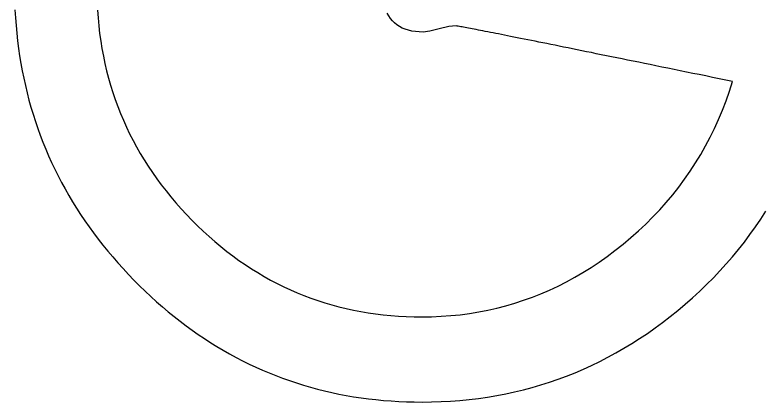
# Model space of a CAD drawing. Extents: x 99958 to 100176, y 99935 to 100011.
# Drawn here: x 100114.2673 to 100114.3286, y 99941.7694 to 99941.801 of the extents above; entities that cross this region are included whole.
import ezdxf

# ---------------------------------------------------------------- set-up
doc = ezdxf.new("R2010")
doc.units = 0
doc.layers.add('TR_SN_ConstructionSigns', color=7, linetype='Continuous')

msp = doc.modelspace()

# ---------------------------------------------------------------- linework, layer by layer
at = {"layer": 'TR_SN_ConstructionSigns'}
for p, q in [((100114.267319, 99941.801462), (100114.267356, 99941.800823)), ((100114.274057, 99941.801447), (100114.274105, 99941.800806)), ((100114.297866, 99941.800965), (100114.29774, 99941.801193)), ((100114.267356, 99941.800823), (100114.267404, 99941.800189)), ((100114.274105, 99941.800806), (100114.274165, 99941.80017)), ((100114.298009, 99941.800755), (100114.297866, 99941.800965)), ((100114.298169, 99941.800564), (100114.298009, 99941.800755)), ((100114.298346, 99941.800391), (100114.298169, 99941.800564)), ((100114.29854, 99941.800236), (100114.298346, 99941.800391)), ((100114.267404, 99941.800189), (100114.267462, 99941.799559)), ((100114.274165, 99941.80017), (100114.274239, 99941.799541)), ((100114.298751, 99941.800099), (100114.29854, 99941.800236)), ((100114.298979, 99941.79998), (100114.298751, 99941.800099)), ((100114.299223, 99941.79988), (100114.298979, 99941.79998)), ((100114.299484, 99941.799798), (100114.299223, 99941.79988)), ((100114.299762, 99941.799734), (100114.299484, 99941.799798)), ((100114.301988, 99941.799905), (100114.301219, 99941.799715)), ((100114.302781, 99941.800094), (100114.301988, 99941.799905)), ((100114.303375, 99941.800157), (100114.302781, 99941.800094)), ((100114.303461, 99941.800142), (100114.303375, 99941.800157)), ((100114.303554, 99941.800126), (100114.303461, 99941.800142)), ((100114.303653, 99941.800108), (100114.303554, 99941.800126)), ((100114.303759, 99941.800088), (100114.303653, 99941.800108)), ((100114.303872, 99941.800067), (100114.303759, 99941.800088)), ((100114.303992, 99941.800045), (100114.303872, 99941.800067)), ((100114.304119, 99941.800021), (100114.303992, 99941.800045)), ((100114.304253, 99941.799996), (100114.304119, 99941.800021)), ((100114.304394, 99941.799969), (100114.304253, 99941.799996)), ((100114.304541, 99941.799941), (100114.304394, 99941.799969)), ((100114.304695, 99941.799911), (100114.304541, 99941.799941)), ((100114.304857, 99941.79988), (100114.304695, 99941.799911)), ((100114.305025, 99941.799847), (100114.304857, 99941.79988)), ((100114.3052, 99941.799813), (100114.305025, 99941.799847)), ((100114.305382, 99941.799778), (100114.3052, 99941.799813)), ((100114.305571, 99941.799741), (100114.305382, 99941.799778)), ((100114.267462, 99941.799559), (100114.26753, 99941.798933)), ((100114.274239, 99941.799541), (100114.274327, 99941.798917)), ((100114.300057, 99941.799688), (100114.299762, 99941.799734)), ((100114.300369, 99941.799661), (100114.300057, 99941.799688)), ((100114.300698, 99941.799652), (100114.300369, 99941.799661)), ((100114.301219, 99941.799715), (100114.300698, 99941.799652)), ((100114.305766, 99941.799703), (100114.305571, 99941.799741)), ((100114.305969, 99941.799663), (100114.305766, 99941.799703)), ((100114.306178, 99941.799622), (100114.305969, 99941.799663)), ((100114.306395, 99941.799579), (100114.306178, 99941.799622)), ((100114.306618, 99941.799535), (100114.306395, 99941.799579)), ((100114.306848, 99941.79949), (100114.306618, 99941.799535)), ((100114.307085, 99941.799443), (100114.306848, 99941.79949)), ((100114.307329, 99941.799394), (100114.307085, 99941.799443)), ((100114.30758, 99941.799344), (100114.307329, 99941.799394)), ((100114.307837, 99941.799293), (100114.30758, 99941.799344)), ((100114.308102, 99941.79924), (100114.307837, 99941.799293)), ((100114.308373, 99941.799186), (100114.308102, 99941.79924)), ((100114.308651, 99941.79913), (100114.308373, 99941.799186)), ((100114.26753, 99941.798933), (100114.26761, 99941.798312)), ((100114.274327, 99941.798917), (100114.274428, 99941.798298)), ((100114.308937, 99941.799073), (100114.308651, 99941.79913)), ((100114.309229, 99941.799015), (100114.308937, 99941.799073)), ((100114.309527, 99941.798955), (100114.309229, 99941.799015)), ((100114.309833, 99941.798893), (100114.309527, 99941.798955)), ((100114.310146, 99941.798831), (100114.309833, 99941.798893)), ((100114.310465, 99941.798766), (100114.310146, 99941.798831)), ((100114.310792, 99941.7987), (100114.310465, 99941.798766)), ((100114.311125, 99941.798633), (100114.310792, 99941.7987)), ((100114.311465, 99941.798565), (100114.311125, 99941.798633)), ((100114.311812, 99941.798494), (100114.311465, 99941.798565)), ((100114.26761, 99941.798312), (100114.2677, 99941.797695)), ((100114.274428, 99941.798298), (100114.274543, 99941.797686)), ((100114.312166, 99941.798423), (100114.311812, 99941.798494)), ((100114.312527, 99941.79835), (100114.312166, 99941.798423)), ((100114.312895, 99941.798275), (100114.312527, 99941.79835)), ((100114.313269, 99941.7982), (100114.312895, 99941.798275)), ((100114.313651, 99941.798122), (100114.313269, 99941.7982)), ((100114.314039, 99941.798043), (100114.313651, 99941.798122)), ((100114.314435, 99941.797963), (100114.314039, 99941.798043)), ((100114.314837, 99941.797881), (100114.314435, 99941.797963)), ((100114.2677, 99941.797695), (100114.2678, 99941.797082)), ((100114.274543, 99941.797686), (100114.274671, 99941.797079)), ((100114.315246, 99941.797798), (100114.314837, 99941.797881)), ((100114.315662, 99941.797714), (100114.315246, 99941.797798)), ((100114.316084, 99941.797628), (100114.315662, 99941.797714)), ((100114.316514, 99941.79754), (100114.316084, 99941.797628)), ((100114.31695, 99941.797451), (100114.316514, 99941.79754)), ((100114.317394, 99941.797361), (100114.31695, 99941.797451)), ((100114.317844, 99941.797269), (100114.317394, 99941.797361)), ((100114.2678, 99941.797082), (100114.267911, 99941.796474)), ((100114.274671, 99941.797079), (100114.274812, 99941.796478)), ((100114.318301, 99941.797176), (100114.317844, 99941.797269)), ((100114.318765, 99941.797081), (100114.318301, 99941.797176)), ((100114.319236, 99941.796985), (100114.318765, 99941.797081)), ((100114.319714, 99941.796888), (100114.319236, 99941.796985)), ((100114.320199, 99941.796789), (100114.319714, 99941.796888)), ((100114.32069, 99941.796688), (100114.320199, 99941.796789)), ((100114.321189, 99941.796586), (100114.32069, 99941.796688)), ((100114.267911, 99941.796474), (100114.268032, 99941.795871)), ((100114.274812, 99941.796478), (100114.274967, 99941.795883)), ((100114.321694, 99941.796483), (100114.321189, 99941.796586)), ((100114.322206, 99941.796378), (100114.321694, 99941.796483)), ((100114.322725, 99941.796272), (100114.322206, 99941.796378)), ((100114.323251, 99941.796164), (100114.322725, 99941.796272)), ((100114.323784, 99941.796055), (100114.323251, 99941.796164)), ((100114.268032, 99941.795871), (100114.268164, 99941.795272)), ((100114.274967, 99941.795883), (100114.275135, 99941.795294)), ((100114.324324, 99941.795944), (100114.323784, 99941.796055)), ((100114.32487, 99941.795832), (100114.324324, 99941.795944)), ((100114.325424, 99941.795719), (100114.32487, 99941.795832)), ((100114.325984, 99941.795604), (100114.325424, 99941.795719)), ((100114.325728, 99941.79481), (100114.325984, 99941.795604)), ((100114.268164, 99941.795272), (100114.268307, 99941.794677)), ((100114.275135, 99941.795294), (100114.275317, 99941.794711)), ((100114.268307, 99941.794677), (100114.26846, 99941.794087)), ((100114.275317, 99941.794711), (100114.275513, 99941.794133)), ((100114.325452, 99941.794029), (100114.325728, 99941.79481)), ((100114.26846, 99941.794087), (100114.268624, 99941.793501)), ((100114.275513, 99941.794133), (100114.275722, 99941.793561)), ((100114.325156, 99941.793262), (100114.325452, 99941.794029)), ((100114.268624, 99941.793501), (100114.268798, 99941.79292)), ((100114.275722, 99941.793561), (100114.275944, 99941.792995)), ((100114.32484, 99941.792509), (100114.325156, 99941.793262)), ((100114.268798, 99941.79292), (100114.268983, 99941.792343)), ((100114.275944, 99941.792995), (100114.27618, 99941.792434)), ((100114.27618, 99941.792434), (100114.276429, 99941.79188)), ((100114.324503, 99941.791769), (100114.32484, 99941.792509)), ((100114.268983, 99941.792343), (100114.269179, 99941.79177)), ((100114.276429, 99941.79188), (100114.276692, 99941.791331)), ((100114.269179, 99941.79177), (100114.269385, 99941.791202)), ((100114.269385, 99941.791202), (100114.269601, 99941.790639)), ((100114.276692, 99941.791331), (100114.276968, 99941.790788)), ((100114.324146, 99941.791042), (100114.324503, 99941.791769)), ((100114.269601, 99941.790639), (100114.269829, 99941.790079)), ((100114.276968, 99941.790788), (100114.277258, 99941.790251)), ((100114.323769, 99941.790329), (100114.324146, 99941.791042)), ((100114.269829, 99941.790079), (100114.270066, 99941.789525)), ((100114.277258, 99941.790251), (100114.277561, 99941.789719)), ((100114.323371, 99941.78963), (100114.323769, 99941.790329)), ((100114.270066, 99941.789525), (100114.270315, 99941.788974)), ((100114.277561, 99941.789719), (100114.277878, 99941.789194)), ((100114.322953, 99941.788944), (100114.323371, 99941.78963)), ((100114.270315, 99941.788974), (100114.270574, 99941.788428)), ((100114.277878, 99941.789194), (100114.278208, 99941.788674)), ((100114.322515, 99941.788272), (100114.322953, 99941.788944)), ((100114.270574, 99941.788428), (100114.270843, 99941.787887)), ((100114.278208, 99941.788674), (100114.278551, 99941.78816)), ((100114.278551, 99941.78816), (100114.278908, 99941.787651)), ((100114.322057, 99941.787614), (100114.322515, 99941.788272)), ((100114.270843, 99941.787887), (100114.271123, 99941.78735)), ((100114.278908, 99941.787651), (100114.279279, 99941.787149)), ((100114.321578, 99941.786969), (100114.322057, 99941.787614)), ((100114.271123, 99941.78735), (100114.271414, 99941.786817)), ((100114.279279, 99941.787149), (100114.279663, 99941.786652)), ((100114.32108, 99941.786337), (100114.321578, 99941.786969)), ((100114.271414, 99941.786817), (100114.271715, 99941.786289)), ((100114.271715, 99941.786289), (100114.272027, 99941.785766)), ((100114.279663, 99941.786652), (100114.28006, 99941.786161)), ((100114.320561, 99941.785719), (100114.32108, 99941.786337)), ((100114.272027, 99941.785766), (100114.272349, 99941.785246)), ((100114.28006, 99941.786161), (100114.280471, 99941.785676)), ((100114.280471, 99941.785676), (100114.280896, 99941.785197)), ((100114.320021, 99941.785115), (100114.320561, 99941.785719)), ((100114.272349, 99941.785246), (100114.272682, 99941.784731)), ((100114.280896, 99941.785197), (100114.281334, 99941.784723)), ((100114.319462, 99941.784524), (100114.320021, 99941.785115)), ((100114.272682, 99941.784731), (100114.273025, 99941.784221)), ((100114.281334, 99941.784723), (100114.281785, 99941.784255)), ((100114.318882, 99941.783947), (100114.319462, 99941.784524)), ((100114.328277, 99941.784343), (100114.328692, 99941.784988)), ((100114.273025, 99941.784221), (100114.273379, 99941.783715)), ((100114.281785, 99941.784255), (100114.282246, 99941.783797)), ((100114.318282, 99941.783383), (100114.318882, 99941.783947)), ((100114.327846, 99941.783709), (100114.328277, 99941.784343)), ((100114.273379, 99941.783715), (100114.273744, 99941.783213)), ((100114.273744, 99941.783213), (100114.274119, 99941.782716)), ((100114.282246, 99941.783797), (100114.282713, 99941.783353)), ((100114.282713, 99941.783353), (100114.283185, 99941.782922)), ((100114.317662, 99941.782833), (100114.318282, 99941.783383)), ((100114.3274, 99941.783084), (100114.327846, 99941.783709)), ((100114.274119, 99941.782716), (100114.274504, 99941.782224)), ((100114.283185, 99941.782922), (100114.283662, 99941.782505)), ((100114.317022, 99941.782296), (100114.317662, 99941.782833)), ((100114.326939, 99941.782469), (100114.3274, 99941.783084)), ((100114.274504, 99941.782224), (100114.274901, 99941.781735)), ((100114.283662, 99941.782505), (100114.284146, 99941.782102)), ((100114.284146, 99941.782102), (100114.284634, 99941.781712)), ((100114.316361, 99941.781773), (100114.317022, 99941.782296)), ((100114.326463, 99941.781865), (100114.326939, 99941.782469)), ((100114.274901, 99941.781735), (100114.275307, 99941.781252)), ((100114.284634, 99941.781712), (100114.285129, 99941.781336)), ((100114.315717, 99941.781291), (100114.316361, 99941.781773)), ((100114.325972, 99941.78127), (100114.326463, 99941.781865)), ((100114.275307, 99941.781252), (100114.275725, 99941.780772)), ((100114.275725, 99941.780772), (100114.276153, 99941.780297)), ((100114.285129, 99941.781336), (100114.285629, 99941.780974)), ((100114.285629, 99941.780974), (100114.286134, 99941.780625)), ((100114.314408, 99941.780395), (100114.315066, 99941.780832)), ((100114.315066, 99941.780832), (100114.315717, 99941.781291)), ((100114.325466, 99941.780686), (100114.325972, 99941.78127)), ((100114.276153, 99941.780297), (100114.276591, 99941.779827)), ((100114.286134, 99941.780625), (100114.286645, 99941.78029)), ((100114.286645, 99941.78029), (100114.287162, 99941.779969)), ((100114.313744, 99941.779981), (100114.314408, 99941.780395)), ((100114.324945, 99941.780111), (100114.325466, 99941.780686)), ((100114.276591, 99941.779827), (100114.27704, 99941.779361)), ((100114.287162, 99941.779969), (100114.287684, 99941.779661)), ((100114.287684, 99941.779661), (100114.288212, 99941.779367)), ((100114.312393, 99941.779219), (100114.313072, 99941.779589)), ((100114.313072, 99941.779589), (100114.313744, 99941.779981)), ((100114.323858, 99941.778993), (100114.324409, 99941.779547)), ((100114.324409, 99941.779547), (100114.324945, 99941.780111)), ((100114.27704, 99941.779361), (100114.277497, 99941.778902)), ((100114.277497, 99941.778902), (100114.277958, 99941.778455)), ((100114.288212, 99941.779367), (100114.288746, 99941.779087)), ((100114.288746, 99941.779087), (100114.289285, 99941.77882)), ((100114.311707, 99941.778872), (100114.312393, 99941.779219)), ((100114.323291, 99941.778448), (100114.323858, 99941.778993)), ((100114.277958, 99941.778455), (100114.278423, 99941.778018)), ((100114.289285, 99941.77882), (100114.289829, 99941.778567)), ((100114.289829, 99941.778567), (100114.29038, 99941.778328)), ((100114.29038, 99941.778328), (100114.290935, 99941.778102)), ((100114.310315, 99941.778245), (100114.311015, 99941.778547)), ((100114.311015, 99941.778547), (100114.311707, 99941.778872)), ((100114.32271, 99941.777914), (100114.323291, 99941.778448)), ((100114.278423, 99941.778018), (100114.278893, 99941.777592)), ((100114.290935, 99941.778102), (100114.291497, 99941.77789)), ((100114.291497, 99941.77789), (100114.292064, 99941.777692)), ((100114.292064, 99941.777692), (100114.292636, 99941.777507)), ((100114.308175, 99941.777472), (100114.308895, 99941.777707)), ((100114.308895, 99941.777707), (100114.309609, 99941.777965)), ((100114.309609, 99941.777965), (100114.310315, 99941.778245)), ((100114.322114, 99941.77739), (100114.32271, 99941.777914)), ((100114.278893, 99941.777592), (100114.279367, 99941.777176)), ((100114.279367, 99941.777176), (100114.279845, 99941.776772)), ((100114.292636, 99941.777507), (100114.293214, 99941.777337)), ((100114.293214, 99941.777337), (100114.293798, 99941.777179)), ((100114.293798, 99941.777179), (100114.294387, 99941.777036)), ((100114.305971, 99941.776901), (100114.306713, 99941.777069)), ((100114.306713, 99941.777069), (100114.307447, 99941.777259)), ((100114.307447, 99941.777259), (100114.308175, 99941.777472)), ((100114.321502, 99941.776876), (100114.322114, 99941.77739)), ((100114.279845, 99941.776772), (100114.280327, 99941.776378)), ((100114.294387, 99941.777036), (100114.294982, 99941.776906)), ((100114.294982, 99941.776906), (100114.295582, 99941.77679)), ((100114.295582, 99941.77679), (100114.296188, 99941.776687)), ((100114.296188, 99941.776687), (100114.2968, 99941.776598)), ((100114.2968, 99941.776598), (100114.297417, 99941.776523)), ((100114.297417, 99941.776523), (100114.298039, 99941.776461)), ((100114.298039, 99941.776461), (100114.298668, 99941.776414)), ((100114.302159, 99941.776397), (100114.302936, 99941.776453)), ((100114.302936, 99941.776453), (100114.303705, 99941.776531)), ((100114.303705, 99941.776531), (100114.304467, 99941.776632)), ((100114.304467, 99941.776632), (100114.305223, 99941.776755)), ((100114.305223, 99941.776755), (100114.305971, 99941.776901)), ((100114.320876, 99941.776372), (100114.321502, 99941.776876)), ((100114.280327, 99941.776378), (100114.280814, 99941.775995)), ((100114.280814, 99941.775995), (100114.281306, 99941.775623)), ((100114.298668, 99941.776414), (100114.299301, 99941.776379)), ((100114.299301, 99941.776379), (100114.299941, 99941.776359)), ((100114.299941, 99941.776359), (100114.300586, 99941.776352)), ((100114.300586, 99941.776352), (100114.301376, 99941.776363)), ((100114.301376, 99941.776363), (100114.302159, 99941.776397)), ((100114.31964, 99941.775442), (100114.320261, 99941.775899)), ((100114.320261, 99941.775899), (100114.320876, 99941.776372)), ((100114.281306, 99941.775623), (100114.281801, 99941.775262)), ((100114.281801, 99941.775262), (100114.282301, 99941.774911)), ((100114.319012, 99941.775002), (100114.31964, 99941.775442)), ((100114.282301, 99941.774911), (100114.282806, 99941.774571)), ((100114.318379, 99941.774579), (100114.319012, 99941.775002)), ((100114.282806, 99941.774571), (100114.283314, 99941.774242)), ((100114.283314, 99941.774242), (100114.283827, 99941.773924)), ((100114.317095, 99941.773781), (100114.31774, 99941.774172)), ((100114.31774, 99941.774172), (100114.318379, 99941.774579)), ((100114.283827, 99941.773924), (100114.284345, 99941.773617)), ((100114.284345, 99941.773617), (100114.284866, 99941.77332)), ((100114.315786, 99941.77305), (100114.316444, 99941.773408)), ((100114.316444, 99941.773408), (100114.317095, 99941.773781)), ((100114.284866, 99941.77332), (100114.285392, 99941.773034)), ((100114.285392, 99941.773034), (100114.285923, 99941.772759)), ((100114.315123, 99941.77271), (100114.315786, 99941.77305)), ((100114.285923, 99941.772759), (100114.286457, 99941.772495)), ((100114.286457, 99941.772495), (100114.286997, 99941.772241)), ((100114.286997, 99941.772241), (100114.28754, 99941.771999)), ((100114.313778, 99941.772079), (100114.314454, 99941.772386)), ((100114.314454, 99941.772386), (100114.315123, 99941.77271)), ((100114.28754, 99941.771999), (100114.288088, 99941.771767)), ((100114.288088, 99941.771767), (100114.28864, 99941.771546)), ((100114.28864, 99941.771546), (100114.289196, 99941.771335)), ((100114.31241, 99941.771514), (100114.313097, 99941.771788)), ((100114.313097, 99941.771788), (100114.313778, 99941.772079)), ((100114.289196, 99941.771335), (100114.289757, 99941.771136)), ((100114.289757, 99941.771136), (100114.290322, 99941.770947)), ((100114.290322, 99941.770947), (100114.290892, 99941.770769)), ((100114.310312, 99941.770792), (100114.311017, 99941.771016)), ((100114.311017, 99941.771016), (100114.311716, 99941.771257)), ((100114.311716, 99941.771257), (100114.31241, 99941.771514)), ((100114.290892, 99941.770769), (100114.291465, 99941.770602)), ((100114.291465, 99941.770602), (100114.292044, 99941.770445)), ((100114.292044, 99941.770445), (100114.292626, 99941.7703)), ((100114.308159, 99941.770219), (100114.308883, 99941.770393)), ((100114.308883, 99941.770393), (100114.3096, 99941.770584)), ((100114.3096, 99941.770584), (100114.310312, 99941.770792)), ((100114.292626, 99941.7703), (100114.293213, 99941.770165)), ((100114.293213, 99941.770165), (100114.293804, 99941.770041)), ((100114.293804, 99941.770041), (100114.2944, 99941.769927)), ((100114.2944, 99941.769927), (100114.295, 99941.769825)), ((100114.295, 99941.769825), (100114.295604, 99941.769733)), ((100114.295604, 99941.769733), (100114.296213, 99941.769652)), ((100114.305206, 99941.769687), (100114.305953, 99941.769795)), ((100114.305953, 99941.769795), (100114.306694, 99941.76992)), ((100114.306694, 99941.76992), (100114.30743, 99941.770061)), ((100114.30743, 99941.770061), (100114.308159, 99941.770219)), ((100114.296213, 99941.769652), (100114.296825, 99941.769582)), ((100114.296825, 99941.769582), (100114.297443, 99941.769523)), ((100114.297443, 99941.769523), (100114.298064, 99941.769474)), ((100114.298064, 99941.769474), (100114.29869, 99941.769437)), ((100114.29869, 99941.769437), (100114.299321, 99941.76941)), ((100114.299321, 99941.76941), (100114.299955, 99941.769393)), ((100114.299955, 99941.769393), (100114.300594, 99941.769388)), ((100114.300594, 99941.769388), (100114.301378, 99941.769396)), ((100114.301378, 99941.769396), (100114.302155, 99941.769421)), ((100114.302155, 99941.769421), (100114.302927, 99941.769463)), ((100114.302927, 99941.769463), (100114.303692, 99941.769521)), ((100114.303692, 99941.769521), (100114.304452, 99941.769596)), ((100114.304452, 99941.769596), (100114.305206, 99941.769687))]:
    msp.add_line(p, q, dxfattribs=at)

doc.saveas('drawing.dxf')
